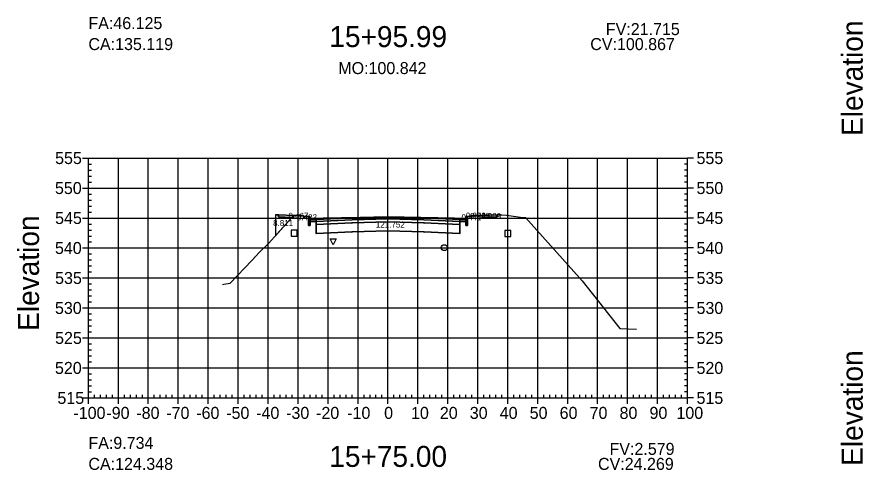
# Model space of a CAD drawing. Extents: x 704834 to 709892, y 372981 to 377533.
# Drawn here: x 704913 to 705195.5, y 373128.8 to 373279.9 of the extents above; entities that cross this region are included whole.
import ezdxf

# ---------------------------------------------------------------- set-up
doc = ezdxf.new("R2010")
doc.units = 0
for name, color, linetype in [('1', 7, 'Continuous'), ('10', 7, 'Continuous'), ('13', 7, 'Continuous'), ('14', 7, 'Continuous'), ('4', 7, 'Continuous'), ('57', 7, 'Continuous'), ('59', 7, 'Continuous'), ('60', 7, 'Continuous'), ('Default_Xsect', 7, 'Continuous'), ('Existing', 7, 'Continuous')]:
    doc.layers.add(name, color=color, linetype=linetype)

msp = doc.modelspace()

# ---------------------------------------------------------------- linework, layer by layer
for points in [[(705000.37, 373213.87), (704999.37, 373213.83)], [(705010.37, 373213.27), (705005.37, 373213.67)], [(705063.37, 373213.27), (705068.37, 373213.67)], [(705073.37, 373213.87), (705074.37, 373213.83)], [(705074.37, 373213.83), (705074.45, 373213.91)]]:
    msp.add_lwpolyline(points)
for points in [[(705005.37, 373213.67), (705000.37, 373213.87), (705000.37, 373213.21), (705005.37, 373213.01)], [(705010.87, 373212.27), (705010.79, 373213.27), (705010.37, 373213.27), (705010.37, 373210.27), (705010.87, 373210.27)], [(705062.87, 373210.27), (705063.37, 373210.27), (705063.37, 373213.27), (705062.96, 373213.27), (705062.87, 373212.27)], [(705068.37, 373213.01), (705073.37, 373213.21), (705073.37, 373213.87), (705068.37, 373213.67)], [(705012.87, 373212.35), (705010.87, 373212.27), (705010.87, 373211.61), (705012.87, 373211.69)], [(705012.82, 373210.64), (705012.92, 373210.64), (705012.92, 373210.74), (705012.82, 373210.74)], [(705036.87, 373212.53), (705048.87, 373212.17), (705060.87, 373211.69), (705060.87, 373212.35), (705048.87, 373212.83), (705036.87, 373213.19), (705024.87, 373212.83), (705012.87, 373212.35), (705012.87, 373211.69), (705024.87, 373212.17)], [(705036.87, 373211.53), (705048.87, 373211.17), (705060.87, 373210.69), (705060.87, 373211.69), (705048.87, 373212.17), (705036.87, 373212.53), (705024.87, 373212.17), (705012.87, 373211.69), (705012.87, 373210.69), (705024.87, 373211.17)], [(705036.87, 373208.53), (705048.87, 373208.17), (705060.87, 373207.69), (705060.87, 373210.69), (705048.87, 373211.17), (705036.87, 373211.53), (705024.87, 373211.17), (705012.87, 373210.69), (705012.87, 373207.69), (705024.87, 373208.17)], [(705024.82, 373211.12), (705024.92, 373211.12), (705024.92, 373211.22), (705024.82, 373211.22)], [(705036.82, 373212.48), (705036.92, 373212.48), (705036.92, 373212.58), (705036.82, 373212.58)], [(705036.82, 373211.48), (705036.92, 373211.48), (705036.92, 373211.58), (705036.82, 373211.58)], [(705048.82, 373211.12), (705048.92, 373211.12), (705048.92, 373211.22), (705048.82, 373211.22)], [(705060.82, 373210.64), (705060.92, 373210.64), (705060.92, 373210.74), (705060.82, 373210.74)], [(705060.87, 373211.69), (705062.87, 373211.61), (705062.87, 373212.27), (705060.87, 373212.35)], [(705012.82, 373207.64), (705012.92, 373207.64), (705012.92, 373207.74), (705012.82, 373207.74)], [(705024.82, 373208.12), (705024.92, 373208.12), (705024.92, 373208.22), (705024.82, 373208.22)], [(705036.82, 373208.48), (705036.92, 373208.48), (705036.92, 373208.58), (705036.82, 373208.58)], [(705048.82, 373208.12), (705048.92, 373208.12), (705048.92, 373208.22), (705048.82, 373208.22)], [(705060.82, 373207.64), (705060.92, 373207.64), (705060.92, 373207.74), (705060.82, 373207.74)]]:
    msp.add_lwpolyline(points, close=True)
at = {"layer": '1'}
for points in [[(704999.37, 373213.83), (704999.37, 373206.92), (705004.75, 373213.03), (705000.37, 373213.21), (705000.37, 373213.87)], [(705004.75, 373213.03), (705005.41, 373213.78), (705006.52, 373213.77), (705008.51, 373213.74), (705008.68, 373213.41), (705005.37, 373213.67), (705005.37, 373213.01)], [(705008.68, 373213.41), (705008.81, 373213.16), (705008.95, 373212.76), (705010.37, 373212.79), (705010.37, 373213.27)], [(705010.37, 373212.79), (705027.62, 373213.08), (705036.76, 373213.31), (705047.86, 373213.09), (705063.37, 373212.77), (705063.37, 373210.27), (705062.87, 373210.27), (705062.87, 373211.61), (705060.87, 373211.69), (705060.87, 373210.69), (705060.87, 373207.69), (705048.87, 373208.17), (705036.87, 373208.53), (705024.87, 373208.17), (705012.87, 373207.69), (705012.87, 373210.69), (705012.87, 373211.69), (705010.87, 373211.61), (705010.87, 373210.27), (705010.37, 373210.27)], [(705063.37, 373212.77), (705064.78, 373212.75), (705065.03, 373213.38), (705065.04, 373213.41), (705063.37, 373213.27)], [(705065.04, 373213.41), (705065.22, 373213.73), (705066.85, 373213.74), (705066.97, 373213.56)], [(705066.97, 373213.56), (705067.09, 373213.37), (705067.96, 373213.64)], [(705067.96, 373213.64), (705068.45, 373213.79), (705069.53, 373213.84), (705070.69, 373213.86), (705074.45, 373213.91), (705074.37, 373213.83), (705073.37, 373213.87), (705073.37, 373213.21), (705068.37, 373213.01), (705068.37, 373213.67)], [(705018.59, 373203.93), (705017.59, 373205.93), (705019.59, 373205.93)]]:
    msp.add_lwpolyline(points, close=True, dxfattribs=at)
at = {"layer": '10'}
msp.add_lwpolyline([(705004.57, 373206.78), (705006.57, 373206.78), (705006.57, 373208.78), (705004.57, 373208.78)], close=True, dxfattribs=at)
at = {"layer": '13'}
msp.add_circle((705055.66, 373202.93), 1, dxfattribs=at)
at = {"layer": '14'}
for points in [[(705074.45, 373213.91), (705074.45, 373213.96), (705074.45, 373213.91), (705074.4, 373213.91), (705074.45, 373213.91), (705074.45, 373213.86), (705074.45, 373213.91), (705074.5, 373213.91)], [(705012.87, 373212.35), (705012.87, 373212.4), (705012.87, 373212.35), (705012.82, 373212.35), (705012.87, 373212.35), (705012.87, 373212.3), (705012.87, 373212.35), (705012.92, 373212.35)], [(705024.87, 373212.83), (705024.87, 373212.88), (705024.87, 373212.83), (705024.82, 373212.83), (705024.87, 373212.83), (705024.87, 373212.78), (705024.87, 373212.83), (705024.92, 373212.83)], [(705036.87, 373213.19), (705036.87, 373213.24), (705036.87, 373213.19), (705036.82, 373213.19), (705036.87, 373213.19), (705036.87, 373213.14), (705036.87, 373213.19), (705036.92, 373213.19)], [(705048.87, 373212.83), (705048.87, 373212.88), (705048.87, 373212.83), (705048.82, 373212.83), (705048.87, 373212.83), (705048.87, 373212.78), (705048.87, 373212.83), (705048.92, 373212.83)], [(705060.87, 373212.35), (705060.87, 373212.4), (705060.87, 373212.35), (705060.82, 373212.35), (705060.87, 373212.35), (705060.87, 373212.3), (705060.87, 373212.35), (705060.92, 373212.35)]]:
    msp.add_lwpolyline(points, dxfattribs=at)
at = {"layer": '4'}
msp.add_lwpolyline([(705075.92, 373206.67), (705077.92, 373206.67), (705077.92, 373208.67), (705075.92, 373208.67)], close=True, dxfattribs=at)
at = {"layer": '57'}
for p, q in [((704934.87, 373232.82), (704936.87, 373232.82)), ((704936.87, 373232.82), (705136.87, 373232.82)), ((704936.87, 373152.82), (704936.87, 373232.82)), ((704936.87, 373152.82), (704936.87, 373232.82)), ((704936.87, 373230.82), (704937.87, 373230.82)), ((704946.87, 373152.82), (704946.87, 373232.82)), ((704956.87, 373152.82), (704956.87, 373232.82)), ((704966.87, 373152.82), (704966.87, 373232.82)), ((704976.87, 373152.82), (704976.87, 373232.82)), ((704986.87, 373152.82), (704986.87, 373232.82)), ((704996.87, 373152.82), (704996.87, 373232.82)), ((705006.87, 373152.82), (705006.87, 373232.82)), ((705016.87, 373152.82), (705016.87, 373232.82)), ((705026.87, 373152.82), (705026.87, 373232.82)), ((705036.87, 373152.82), (705036.87, 373232.82)), ((705046.87, 373152.82), (705046.87, 373232.82)), ((705056.87, 373152.82), (705056.87, 373232.82)), ((705066.87, 373152.82), (705066.87, 373232.82)), ((705076.87, 373152.82), (705076.87, 373232.82)), ((705086.87, 373152.82), (705086.87, 373232.82)), ((705096.87, 373152.82), (705096.87, 373232.82)), ((705106.87, 373152.82), (705106.87, 373232.82)), ((705116.87, 373152.82), (705116.87, 373232.82)), ((705126.87, 373152.82), (705126.87, 373232.82)), ((705136.87, 373230.82), (705135.87, 373230.82)), ((705136.87, 373152.82), (705136.87, 373232.82)), ((705136.87, 373152.82), (705136.87, 373232.82)), ((705138.87, 373232.82), (705136.87, 373232.82)), ((704936.87, 373228.82), (704937.87, 373228.82)), ((705136.87, 373228.82), (705135.87, 373228.82)), ((704936.87, 373226.82), (704937.87, 373226.82)), ((704936.87, 373224.82), (704937.87, 373224.82)), ((705136.87, 373226.82), (705135.87, 373226.82)), ((705136.87, 373224.82), (705135.87, 373224.82)), ((704934.87, 373222.82), (704936.87, 373222.82)), ((704936.87, 373222.82), (705136.87, 373222.82)), ((705138.87, 373222.82), (705136.87, 373222.82)), ((704936.87, 373220.82), (704937.87, 373220.82)), ((705136.87, 373220.82), (705135.87, 373220.82)), ((704936.87, 373218.82), (704937.87, 373218.82)), ((704936.87, 373216.82), (704937.87, 373216.82)), ((705136.87, 373218.82), (705135.87, 373218.82)), ((705136.87, 373216.82), (705135.87, 373216.82)), ((704936.87, 373214.82), (704937.87, 373214.82)), ((705136.87, 373214.82), (705135.87, 373214.82)), ((704934.87, 373212.82), (704936.87, 373212.82)), ((704936.87, 373212.82), (705136.87, 373212.82)), ((704936.87, 373210.82), (704937.87, 373210.82)), ((705136.87, 373210.82), (705135.87, 373210.82)), ((705138.87, 373212.82), (705136.87, 373212.82)), ((704936.87, 373208.82), (704937.87, 373208.82)), ((705136.87, 373208.82), (705135.87, 373208.82)), ((704936.87, 373206.82), (704937.87, 373206.82)), ((704936.87, 373204.82), (704937.87, 373204.82)), ((705136.87, 373206.82), (705135.87, 373206.82)), ((705136.87, 373204.82), (705135.87, 373204.82)), ((704934.87, 373202.82), (704936.87, 373202.82)), ((704936.87, 373202.82), (705136.87, 373202.82)), ((705138.87, 373202.82), (705136.87, 373202.82)), ((704936.87, 373200.82), (704937.87, 373200.82)), ((705136.87, 373200.82), (705135.87, 373200.82)), ((704936.87, 373198.82), (704937.87, 373198.82)), ((704936.87, 373196.82), (704937.87, 373196.82)), ((705136.87, 373198.82), (705135.87, 373198.82)), ((705136.87, 373196.82), (705135.87, 373196.82)), ((704936.87, 373194.82), (704937.87, 373194.82)), ((705136.87, 373194.82), (705135.87, 373194.82)), ((704934.87, 373192.82), (704936.87, 373192.82)), ((704936.87, 373192.82), (705136.87, 373192.82)), ((704936.87, 373190.82), (704937.87, 373190.82)), ((705136.87, 373190.82), (705135.87, 373190.82)), ((705138.87, 373192.82), (705136.87, 373192.82)), ((704936.87, 373188.82), (704937.87, 373188.82)), ((705136.87, 373188.82), (705135.87, 373188.82)), ((704936.87, 373186.82), (704937.87, 373186.82)), ((705136.87, 373186.82), (705135.87, 373186.82)), ((704934.87, 373182.82), (704936.87, 373182.82)), ((704936.87, 373184.82), (704937.87, 373184.82)), ((704936.87, 373182.82), (705136.87, 373182.82)), ((705136.87, 373184.82), (705135.87, 373184.82)), ((705138.87, 373182.82), (705136.87, 373182.82)), ((704936.87, 373180.82), (704937.87, 373180.82)), ((705136.87, 373180.82), (705135.87, 373180.82)), ((704936.87, 373178.82), (704937.87, 373178.82)), ((704936.87, 373176.82), (704937.87, 373176.82)), ((705136.87, 373178.82), (705135.87, 373178.82)), ((705136.87, 373176.82), (705135.87, 373176.82)), ((704936.87, 373174.82), (704937.87, 373174.82)), ((705136.87, 373174.82), (705135.87, 373174.82)), ((704934.87, 373172.82), (704936.87, 373172.82)), ((704936.87, 373172.82), (705136.87, 373172.82)), ((705138.87, 373172.82), (705136.87, 373172.82)), ((704936.87, 373170.82), (704937.87, 373170.82)), ((704936.87, 373168.82), (704937.87, 373168.82)), ((705136.87, 373170.82), (705135.87, 373170.82)), ((705136.87, 373168.82), (705135.87, 373168.82)), ((704936.87, 373166.82), (704937.87, 373166.82)), ((705136.87, 373166.82), (705135.87, 373166.82)), ((704934.87, 373162.82), (704936.87, 373162.82)), ((704936.87, 373164.82), (704937.87, 373164.82)), ((704936.87, 373162.82), (705136.87, 373162.82)), ((705136.87, 373164.82), (705135.87, 373164.82)), ((705138.87, 373162.82), (705136.87, 373162.82)), ((704936.87, 373160.82), (704937.87, 373160.82)), ((705136.87, 373160.82), (705135.87, 373160.82)), ((704936.87, 373158.82), (704937.87, 373158.82)), ((704936.87, 373156.82), (704937.87, 373156.82)), ((705136.87, 373158.82), (705135.87, 373158.82)), ((705136.87, 373156.82), (705135.87, 373156.82)), ((704936.87, 373154.82), (704937.87, 373154.82)), ((705136.87, 373154.82), (705135.87, 373154.82)), ((704934.87, 373152.82), (704936.87, 373152.82)), ((704936.87, 373152.82), (705136.87, 373152.82)), ((704936.87, 373152.82), (705136.87, 373152.82)), ((704936.87, 373150.82), (704936.87, 373152.82)), ((704938.87, 373152.82), (704938.87, 373153.82)), ((704940.87, 373152.82), (704940.87, 373153.82)), ((704942.87, 373152.82), (704942.87, 373153.82)), ((704944.87, 373152.82), (704944.87, 373153.82)), ((704946.87, 373150.82), (704946.87, 373152.82)), ((704948.87, 373152.82), (704948.87, 373153.82)), ((704950.87, 373152.82), (704950.87, 373153.82)), ((704952.87, 373152.82), (704952.87, 373153.82)), ((704954.87, 373152.82), (704954.87, 373153.82)), ((704956.87, 373150.82), (704956.87, 373152.82)), ((704958.87, 373152.82), (704958.87, 373153.82)), ((704960.87, 373152.82), (704960.87, 373153.82)), ((704962.87, 373152.82), (704962.87, 373153.82)), ((704964.87, 373152.82), (704964.87, 373153.82)), ((704966.87, 373150.82), (704966.87, 373152.82)), ((704968.87, 373152.82), (704968.87, 373153.82)), ((704970.87, 373152.82), (704970.87, 373153.82)), ((704972.87, 373152.82), (704972.87, 373153.82)), ((704974.87, 373152.82), (704974.87, 373153.82)), ((704976.87, 373150.82), (704976.87, 373152.82)), ((704978.87, 373152.82), (704978.87, 373153.82)), ((704980.87, 373152.82), (704980.87, 373153.82)), ((704982.87, 373152.82), (704982.87, 373153.82)), ((704984.87, 373152.82), (704984.87, 373153.82)), ((704986.87, 373150.82), (704986.87, 373152.82)), ((704988.87, 373152.82), (704988.87, 373153.82)), ((704990.87, 373152.82), (704990.87, 373153.82)), ((704992.87, 373152.82), (704992.87, 373153.82)), ((704994.87, 373152.82), (704994.87, 373153.82)), ((704996.87, 373150.82), (704996.87, 373152.82)), ((704998.87, 373152.82), (704998.87, 373153.82)), ((705000.87, 373152.82), (705000.87, 373153.82)), ((705002.87, 373152.82), (705002.87, 373153.82)), ((705004.87, 373152.82), (705004.87, 373153.82)), ((705006.87, 373150.82), (705006.87, 373152.82)), ((705008.87, 373152.82), (705008.87, 373153.82)), ((705010.87, 373152.82), (705010.87, 373153.82)), ((705012.87, 373152.82), (705012.87, 373153.82)), ((705014.87, 373152.82), (705014.87, 373153.82)), ((705016.87, 373150.82), (705016.87, 373152.82)), ((705018.87, 373152.82), (705018.87, 373153.82)), ((705020.87, 373152.82), (705020.87, 373153.82)), ((705022.87, 373152.82), (705022.87, 373153.82)), ((705024.87, 373152.82), (705024.87, 373153.82)), ((705026.87, 373150.82), (705026.87, 373152.82)), ((705028.87, 373152.82), (705028.87, 373153.82)), ((705030.87, 373152.82), (705030.87, 373153.82)), ((705032.87, 373152.82), (705032.87, 373153.82)), ((705034.87, 373152.82), (705034.87, 373153.82)), ((705036.87, 373150.82), (705036.87, 373152.82)), ((705038.87, 373152.82), (705038.87, 373153.82)), ((705040.87, 373152.82), (705040.87, 373153.82)), ((705042.87, 373152.82), (705042.87, 373153.82)), ((705044.87, 373152.82), (705044.87, 373153.82)), ((705046.87, 373150.82), (705046.87, 373152.82)), ((705048.87, 373152.82), (705048.87, 373153.82)), ((705050.87, 373152.82), (705050.87, 373153.82)), ((705052.87, 373152.82), (705052.87, 373153.82)), ((705054.87, 373152.82), (705054.87, 373153.82)), ((705056.87, 373150.82), (705056.87, 373152.82)), ((705058.87, 373152.82), (705058.87, 373153.82)), ((705060.87, 373152.82), (705060.87, 373153.82)), ((705062.87, 373152.82), (705062.87, 373153.82)), ((705064.87, 373152.82), (705064.87, 373153.82)), ((705066.87, 373150.82), (705066.87, 373152.82)), ((705068.87, 373152.82), (705068.87, 373153.82)), ((705070.87, 373152.82), (705070.87, 373153.82)), ((705072.87, 373152.82), (705072.87, 373153.82)), ((705074.87, 373152.82), (705074.87, 373153.82)), ((705076.87, 373150.82), (705076.87, 373152.82)), ((705078.87, 373152.82), (705078.87, 373153.82)), ((705080.87, 373152.82), (705080.87, 373153.82)), ((705082.87, 373152.82), (705082.87, 373153.82)), ((705084.87, 373152.82), (705084.87, 373153.82)), ((705086.87, 373150.82), (705086.87, 373152.82)), ((705088.87, 373152.82), (705088.87, 373153.82)), ((705090.87, 373152.82), (705090.87, 373153.82)), ((705092.87, 373152.82), (705092.87, 373153.82)), ((705094.87, 373152.82), (705094.87, 373153.82)), ((705096.87, 373150.82), (705096.87, 373152.82)), ((705098.87, 373152.82), (705098.87, 373153.82)), ((705100.87, 373152.82), (705100.87, 373153.82)), ((705102.87, 373152.82), (705102.87, 373153.82)), ((705104.87, 373152.82), (705104.87, 373153.82)), ((705106.87, 373150.82), (705106.87, 373152.82)), ((705108.87, 373152.82), (705108.87, 373153.82)), ((705110.87, 373152.82), (705110.87, 373153.82)), ((705112.87, 373152.82), (705112.87, 373153.82)), ((705114.87, 373152.82), (705114.87, 373153.82)), ((705116.87, 373150.82), (705116.87, 373152.82)), ((705118.87, 373152.82), (705118.87, 373153.82)), ((705120.87, 373152.82), (705120.87, 373153.82)), ((705122.87, 373152.82), (705122.87, 373153.82)), ((705124.87, 373152.82), (705124.87, 373153.82)), ((705126.87, 373150.82), (705126.87, 373152.82)), ((705128.87, 373152.82), (705128.87, 373153.82)), ((705130.87, 373152.82), (705130.87, 373153.82)), ((705132.87, 373152.82), (705132.87, 373153.82)), ((705134.87, 373152.82), (705134.87, 373153.82)), ((705136.87, 373150.82), (705136.87, 373152.82)), ((705138.87, 373152.82), (705136.87, 373152.82))]:
    msp.add_line(p, q, dxfattribs=at)
at = {"layer": 'Default_Xsect'}
msp.add_lwpolyline([(704999.37, 373213.83), (705000.37, 373213.87), (705005.37, 373213.67), (705010.37, 373213.27), (705010.79, 373213.27), (705010.87, 373212.27), (705012.87, 373212.35), (705024.87, 373212.83), (705036.87, 373213.19), (705048.87, 373212.83), (705060.87, 373212.35), (705062.87, 373212.27), (705062.96, 373213.27), (705063.37, 373213.27), (705068.37, 373213.67), (705073.37, 373213.87), (705074.37, 373213.83), (705074.45, 373213.91)], dxfattribs=at)
at = {"layer": 'Existing'}
msp.add_lwpolyline([(704981.65, 373190.68), (704982.1, 373190.78), (704984.17, 373191.04), (704991.42, 373198.67), (704994, 373201.38), (704997.14, 373204.38), (705005.41, 373213.78), (705006.52, 373213.77), (705008.51, 373213.74), (705008.81, 373213.16), (705008.95, 373212.76), (705027.62, 373213.08), (705036.76, 373213.31), (705047.86, 373213.09), (705064.78, 373212.75), (705065.03, 373213.38), (705065.22, 373213.73), (705066.85, 373213.74), (705067.09, 373213.37), (705068.45, 373213.79), (705069.53, 373213.84), (705070.69, 373213.86), (705074.91, 373213.91), (705076.42, 373213.74), (705081.08, 373213.07), (705081.69, 373213.04), (705081.97, 373213.04), (705082.73, 373212.96), (705100.81, 373192.92), (705101.66, 373191.91), (705114.24, 373175.97), (705119.84, 373175.78)], dxfattribs=at)

# ---------------------------------------------------------------- texts
for s, p in [('CA:135.119', (704936.87, 373268.82)), ('CV:100.867', (705104.4, 373268.82)), ('CA:124.348', (704936.87, 373128.82)), ('CV:24.269', (705106.99, 373128.82))]:
    msp.add_text(s, height=4).set_placement(p)
at = {"layer": '1'}
for s, p in [('15+95.99', (705017.3, 373269.82)), ('15+75.00', (705017.28, 373129.82))]:
    msp.add_text(s, height=7, dxfattribs=at).set_placement(p)
at = {"layer": '14'}
for p in [(705000.34, 373213.82), (705073.34, 373213.82), (705000.34, 373213.16), (705005.34, 373212.96), (705068.34, 373212.96), (705073.34, 373213.16)]:
    msp.add_text('+', height=0.1, dxfattribs=at).set_placement(p)
at = {"layer": '57'}
for s, p in [('555', (704925.75, 373230.82)), ('555', (705139.87, 373230.82)), ('550', (704925.7, 373220.82)), ('550', (705139.87, 373220.82)), ('545', (704925.75, 373210.82)), ('545', (705139.87, 373210.82)), ('540', (704925.7, 373200.82)), ('540', (705139.87, 373200.82)), ('535', (704925.75, 373190.82)), ('535', (705139.87, 373190.82)), ('530', (704925.7, 373180.82)), ('530', (705139.87, 373180.82)), ('525', (704925.75, 373170.82)), ('525', (705139.87, 373170.82)), ('520', (704925.7, 373160.82)), ('520', (705139.87, 373160.82)), ('515', (704926.52, 373150.82)), ('515', (705139.87, 373150.82)), ('-100', (704931.86, 373145.82)), ('-90', (704942.87, 373145.82)), ('-80', (704952.87, 373145.82)), ('-70', (704962.87, 373145.82)), ('-60', (704972.87, 373145.82)), ('-50', (704982.87, 373145.82)), ('-40', (704992.87, 373145.82)), ('-30', (705002.87, 373145.82)), ('-20', (705012.87, 373145.82)), ('-10', (705023.26, 373145.82)), ('0', (705035.58, 373145.82)), ('10', (705044.57, 373145.82)), ('20', (705054.18, 373145.82)), ('30', (705064.18, 373145.82)), ('40', (705074.18, 373145.82)), ('50', (705084.18, 373145.82)), ('60', (705094.18, 373145.82)), ('70', (705104.18, 373145.82)), ('80', (705114.18, 373145.82)), ('90', (705124.18, 373145.82)), ('100', (705133.17, 373145.82))]:
    msp.add_text(s, height=4, dxfattribs=at).set_placement(p)
at = {"layer": '59'}
for s, height, p in [('FA:46.125', 4, (704936.87, 373275.82)), ('FV:21.715', 4, (705109.6, 373273.82)), ('MO:100.842', 4, (705020.28, 373260.82)), ('0.467', 2, (705003.65, 373212.55)), ('0.433', 2, (705006.49, 373212.07)), ('0.441', 2, (705061.4, 373212.06)), ('0.220', 2, (705062.86, 373212.6)), ('0.049', 2, (705064.26, 373212.52)), ('1.909', 2, (705067.95, 373212.49)), ('8.811', 2, (704998.53, 373210.15)), ('121.752', 2, (705032.81, 373209.64)), ('FA:9.734', 4, (704936.87, 373135.82)), ('FV:2.579', 4, (705110.83, 373133.82))]:
    msp.add_text(s, height=height, dxfattribs=at).set_placement(p)
at = {"layer": '60'}
for p in [(705195.37, 373240.18), (704920.37, 373175.18), (705195.37, 373130.18)]:
    msp.add_text('Elevation', height=7, rotation=90, dxfattribs=at).set_placement(p)

doc.saveas('drawing.dxf')
